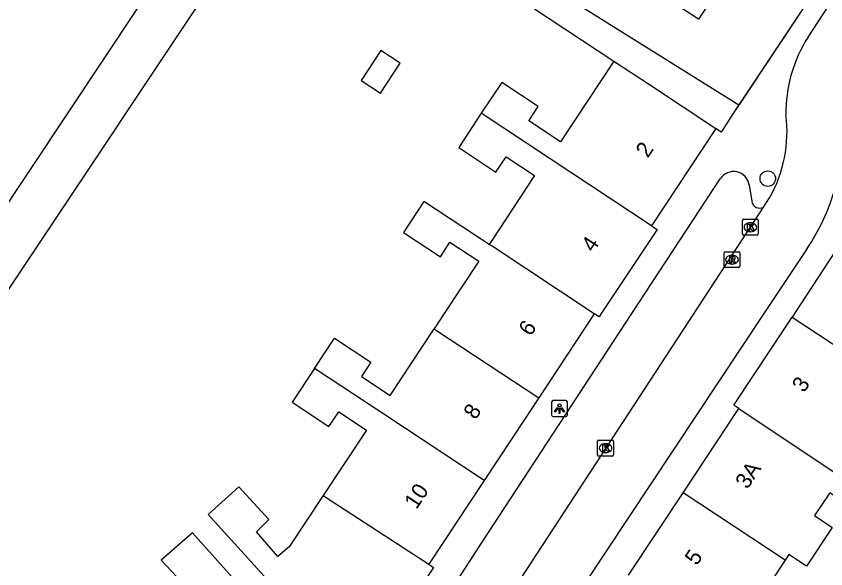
# Model space of a CAD drawing. Extents: x 159280 to 160375, y 384531 to 385872.
# Drawn here: x 160088.1 to 160139.1, y 384733.9 to 384768.8 of the extents above; entities that cross this region are included whole.
import ezdxf

# ---------------------------------------------------------------- set-up
doc = ezdxf.new("R2010")
doc.units = 0
for name, color, linetype in [('IMGEO_Boom', 7, 'Continuous'), ('IMGEO_Kolk', 7, 'Continuous'), ('IMGEO_Lichtpunt', 7, 'Continuous'), ('IMGEO_Muur', 7, 'Continuous'), ('IMGEO_Pand', 7, 'Continuous'), ('IMGEO_Pand_nummerreeks', 7, 'Continuous'), ('IMGEO_Rijbaan_lokaal_open', 7, 'Continuous'), ('IMGEO_Rioolput', 7, 'Continuous'), ('IMGEO_Voetpad_open', 7, 'Continuous')]:
    doc.layers.add(name, color=color, linetype=linetype)

msp = doc.modelspace()

# ---------------------------------------------------------------- linework, layer by layer
at = {"layer": 'IMGEO_Boom'}
msp.add_circle((160135.475, 384758.511), 0.489, dxfattribs=at)
at = {"layer": 'IMGEO_Kolk'}
for p, q in [((160133.877, 384755.021), (160133.877, 384755.873)), ((160133.952, 384755.947), (160134.804, 384755.947)), ((160134.365, 384755.727), (160134.39, 384755.727)), ((160134.878, 384755.873), (160134.878, 384755.021)), ((160134.804, 384754.947), (160133.952, 384754.947)), ((160134.388, 384755.167), (160134.363, 384755.167)), ((160124.755, 384741.091), (160124.755, 384741.943)), ((160124.83, 384742.017), (160125.682, 384742.017)), ((160125.756, 384741.943), (160125.756, 384741.091)), ((160125.243, 384741.797), (160125.268, 384741.797)), ((160125.682, 384741.017), (160124.83, 384741.017)), ((160125.266, 384741.237), (160125.241, 384741.237))]:
    msp.add_line(p, q, dxfattribs=at)
for points in [[(160133.877, 384755.021), (160133.877, 384755.873)], [(160133.952, 384755.947), (160134.804, 384755.947)], [(160134.878, 384755.873), (160134.878, 384755.021)], [(160134.198, 384755.647), (160134.321, 384755.647), (160134.321, 384755.496), (160134.451, 384755.647), (160134.615, 384755.647), (160134.469, 384755.496), (160134.622, 384755.247), (160134.47, 384755.247), (160134.385, 384755.411), (160134.321, 384755.344), (160134.321, 384755.247), (160134.198, 384755.247), (160134.198, 384755.647)], [(160134.804, 384754.947), (160133.952, 384754.947)], [(160124.755, 384741.091), (160124.755, 384741.943)], [(160124.83, 384742.017), (160125.682, 384742.017)], [(160125.756, 384741.943), (160125.756, 384741.091)], [(160125.076, 384741.717), (160125.199, 384741.717), (160125.199, 384741.566), (160125.329, 384741.717), (160125.493, 384741.717), (160125.347, 384741.566), (160125.5, 384741.317), (160125.348, 384741.317), (160125.263, 384741.481), (160125.199, 384741.414), (160125.199, 384741.317), (160125.076, 384741.317), (160125.076, 384741.717)], [(160125.682, 384741.017), (160124.83, 384741.017)]]:
    msp.add_lwpolyline(points, dxfattribs=at)
for centre, start, end in [((160133.954, 384755.871), 91.552, 178.448), ((160133.954, 384755.871), 91.552, 178.448), ((160134.802, 384755.871), 1.552, 88.448), ((160134.802, 384755.871), 1.552, 88.448), ((160133.954, 384755.023), 181.552, 268.448), ((160133.954, 384755.023), 181.552, 268.448), ((160134.802, 384755.023), 271.552, 358.448), ((160134.802, 384755.023), 271.552, 358.448), ((160124.832, 384741.941), 91.552, 178.448), ((160124.832, 384741.941), 91.552, 178.448), ((160125.68, 384741.941), 1.552, 88.448), ((160125.68, 384741.941), 1.552, 88.448), ((160124.832, 384741.093), 181.552, 268.448), ((160124.832, 384741.093), 181.552, 268.448), ((160125.68, 384741.093), 271.552, 358.448), ((160125.68, 384741.093), 271.552, 358.448)]:
    msp.add_arc(centre, 0.0765, start, end, dxfattribs=at)
for centre, major_axis, ratio, start_param, end_param in [((160134.364, 384755.447), (-0.387, 0.002), 0.722429, 4.712389, 7.853982), ((160134.389, 384755.447), (-0.39, 0.002), 0.717154, 1.570796, 4.712389), ((160125.242, 384741.517), (-0.387, 0.002), 0.722429, 4.712389, 7.853982), ((160125.267, 384741.517), (-0.39, 0.002), 0.717154, 1.570796, 4.712389)]:
    msp.add_ellipse(centre, major_axis=major_axis, ratio=ratio, start_param=start_param, end_param=end_param, dxfattribs=at)
at = {"layer": 'IMGEO_Lichtpunt'}
for p, q in [((160122.756, 384744.512), (160121.948, 384744.512)), ((160122.756, 384744.512), (160121.948, 384744.512)), ((160121.854, 384744.417), (160121.854, 384743.61)), ((160121.854, 384744.417), (160121.854, 384743.61)), ((160122.85, 384743.61), (160122.85, 384744.417)), ((160122.85, 384743.61), (160122.85, 384744.417)), ((160121.948, 384743.516), (160122.756, 384743.516)), ((160121.948, 384743.516), (160122.756, 384743.516))]:
    msp.add_line(p, q, dxfattribs=at)
for points in [[(160122.228, 384744.081), (160122.267, 384744.053), (160122.079, 384743.791), (160122.041, 384743.818), (160122.228, 384744.081)], [(160122.33, 384744.033), (160122.377, 384744.033), (160122.377, 384743.711), (160122.33, 384743.711), (160122.33, 384744.033)], [(160122.44, 384744.053), (160122.478, 384744.08), (160122.665, 384743.818), (160122.626, 384743.79), (160122.44, 384744.053)]]:
    msp.add_lwpolyline(points, dxfattribs=at)
msp.add_circle((160122.353, 384744.215), 0.0994, dxfattribs=at)
for centre, start, end in [((160121.948, 384744.417), 90, 180), ((160121.948, 384744.417), 90, 180), ((160122.756, 384744.417), 0, 90), ((160122.756, 384744.417), 0, 90), ((160121.948, 384743.61), 180, 270), ((160121.948, 384743.61), 180, 270), ((160122.756, 384743.61), 270, 0), ((160122.756, 384743.61), 270, 360)]:
    msp.add_arc(centre, 0.0946, start, end, dxfattribs=at)
at = {"layer": 'IMGEO_Muur'}
msp.add_lwpolyline([(160138.439, 384770.383), (160133.408, 384762.777)], dxfattribs=at)
at = {"layer": 'IMGEO_Pand'}
for points in [[(160138.439, 384770.383), (160133.208, 384773.84), (160131.527, 384771.296), (160132.487, 384770.662), (160131.104, 384768.568), (160129.265, 384769.784)], [(160109.849, 384764.698), (160111.066, 384763.893), (160112.316, 384765.783), (160111.099, 384766.588), (160109.849, 384764.698)], [(160125.781, 384765.927), (160122.415, 384760.834), (160120.416, 384762.155), (160121.012, 384763.058), (160118.712, 384764.578), (160117.426, 384762.633)], [(160125.781, 384765.927), (160128.031, 384764.44), (160132.202, 384761.683)], [(160117.426, 384762.633), (160116, 384760.476), (160118.348, 384758.924), (160118.99, 384759.895), (160120.787, 384758.707), (160118.08, 384754.612), (160117.919, 384754.368)], [(160128.142, 384755.541), (160121.755, 384759.767), (160117.426, 384762.633)], [(160132.202, 384761.683), (160128.142, 384755.541)], [(160117.919, 384754.368), (160113.814, 384757.079), (160112.521, 384755.123), (160114.846, 384753.586), (160115.452, 384754.503), (160117.275, 384753.299), (160115.094, 384750), (160114.457, 384749.037)], [(160128.142, 384755.541), (160128.496, 384755.306), (160124.988, 384750), (160124.849, 384749.79), (160124.547, 384749.988)], [(160124.547, 384749.988), (160118.106, 384754.244), (160117.919, 384754.368)], [(160124.547, 384749.988), (160121.043, 384744.686)], [(160133.656, 384744.017), (160133.338, 384744.226), (160137.016, 384749.786)], [(160137.016, 384749.786), (160141.186, 384747.027), (160143.62, 384745.417), (160140.673, 384740.963), (160142.538, 384739.728), (160143.215, 384740.751), (160145.544, 384739.21)], [(160106.916, 384746.547), (160108.181, 384748.461), (160110.472, 384746.947), (160109.872, 384746.039), (160111.684, 384744.841), (160114.457, 384749.037)], [(160114.457, 384749.037), (160114.602, 384748.941), (160121.043, 384744.686)], [(160106.916, 384746.547), (160105.503, 384744.41), (160107.823, 384742.877), (160108.441, 384743.813), (160110.191, 384742.656), (160107.459, 384738.524)], [(160117.605, 384739.485), (160111.166, 384743.739), (160106.916, 384746.547)], [(160121.043, 384744.686), (160117.605, 384739.485)], [(160130.14, 384738.704), (160133.656, 384744.017)], [(160133.656, 384744.017), (160140.171, 384739.671), (160144.111, 384737.044)], [(160117.605, 384739.485), (160114.11, 384734.197)], [(160107.459, 384738.524), (160105.325, 384735.295), (160104.608, 384734.691), (160103.262, 384736.234), (160104.048, 384737.017), (160102.15, 384739.087), (160100.219, 384737.33), (160103.536, 384733.668), (160104.853, 384732.215), (160108.211, 384728.51)], [(160107.459, 384738.524), (160107.642, 384738.405), (160114.11, 384734.197)], [(160126.698, 384733.502), (160130.14, 384738.704)], [(160136.562, 384734.455), (160130.14, 384738.704)], [(160144.111, 384737.044), (160142.769, 384735.016), (160140.43, 384736.564), (160141.093, 384737.566), (160139.374, 384738.703), (160138.418, 384737.259), (160139.538, 384736.518), (160137.914, 384734.064), (160136.794, 384734.805), (160136.562, 384734.455)], [(160107.077, 384727.426), (160103.74, 384731.15), (160102.429, 384732.612), (160099.235, 384736.176), (160097.263, 384734.448), (160099.161, 384732.418), (160100.087, 384733.242), (160101.462, 384731.689), (160100.387, 384730.786), (160097.261, 384729.221)], [(160136.562, 384734.455), (160133.771, 384730.237), (160135.508, 384729.088), (160136.187, 384730.115), (160138.54, 384728.559), (160137.209, 384726.547)], [(160114.11, 384734.197), (160114.424, 384733.99), (160110.745, 384728.424), (160109.243, 384729.416), (160108.211, 384728.51)]]:
    msp.add_lwpolyline(points, dxfattribs=at)
at = {"layer": 'IMGEO_Rijbaan_lokaal_open'}
for points in [[(160138.01, 384767.43), (160146.111, 384779.865)], [(160135.214, 384756.722), (160135.589, 384757.299)], [(160118.233, 384730.715), (160135.214, 384756.722)], [(160137.96, 384754.11), (160135.234, 384750), (160123.841, 384732.825), (160121.678, 384729.489)]]:
    msp.add_lwpolyline(points, dxfattribs=at)
for centre, radius, start, end in [((160145.477, 384762.668), 8.857, 147.4727, 180.9757), ((160128.21, 384761.471), 8.477, 330.5167, 7.0873), ((160126.936, 384761.524), 13.285, 326.0772, 2.0263)]:
    msp.add_arc(centre, radius, start, end, dxfattribs=at)
at = {"layer": 'IMGEO_Rioolput'}
for p, q in [((160132.72, 384752.976), (160132.72, 384753.828)), ((160132.795, 384753.902), (160133.647, 384753.902)), ((160133.208, 384753.682), (160133.233, 384753.682)), ((160133.721, 384753.828), (160133.721, 384752.976)), ((160133.647, 384752.902), (160132.795, 384752.902)), ((160133.231, 384753.122), (160133.206, 384753.122))]:
    msp.add_line(p, q, dxfattribs=at)
for points in [[(160132.72, 384752.976), (160132.72, 384753.828)], [(160132.795, 384753.902), (160133.647, 384753.902)], [(160133.721, 384753.828), (160133.721, 384752.976)], [(160133.309, 384753.6), (160133.057, 384753.602), (160133.057, 384753.202)], [(160133.057, 384753.202), (160133.181, 384753.202), (160133.181, 384753.364), (160133.192, 384753.364)], [(160133.235, 384753.521), (160133.181, 384753.521), (160133.181, 384753.44)], [(160133.181, 384753.44), (160133.233, 384753.44)], [(160133.239, 384753.335), (160133.31, 384753.202), (160133.45, 384753.202), (160133.385, 384753.328)], [(160133.647, 384752.902), (160132.795, 384752.902)]]:
    msp.add_lwpolyline(points, dxfattribs=at)
for centre, radius, start, end in [((160132.797, 384753.826), 0.0765, 91.552, 178.448), ((160132.797, 384753.826), 0.0765, 91.552, 178.448), ((160133.645, 384753.826), 0.0765, 1.552, 88.448), ((160133.645, 384753.826), 0.0765, 1.552, 88.448), ((160133.191, 384753.311), 0.0533, 26.0293, 88.6989), ((160133.217, 384753.629), 0.19, 274.7715, 282.9687), ((160133.241, 384753.425), 0.0964, 77.0061, 93.1865), ((160133.255, 384753.482), 0.0378, 276.6634, 79.6772), ((160133.308, 384753.49), 0.109, 350.3612, 89.416), ((160133.306, 384753.49), 0.112, 277.5842, 350.9817), ((160133.29, 384753.275), 0.108, 29.5134, 73.7905), ((160132.797, 384752.978), 0.0765, 181.552, 268.448), ((160132.797, 384752.978), 0.0765, 181.552, 268.448), ((160133.645, 384752.978), 0.0765, 271.552, 358.448), ((160133.645, 384752.978), 0.0765, 271.552, 358.448)]:
    msp.add_arc(centre, radius, start, end, dxfattribs=at)
for centre, major_axis, ratio, start_param, end_param in [((160133.207, 384753.402), (-0.387, 0.002), 0.722429, 4.712389, 7.853982), ((160133.232, 384753.402), (-0.39, 0.002), 0.717154, 1.570796, 4.712389)]:
    msp.add_ellipse(centre, major_axis=major_axis, ratio=ratio, start_param=start_param, end_param=end_param, dxfattribs=at)
at = {"layer": 'IMGEO_Voetpad_open'}
for points in [[(160083.386, 384792.633), (160102.732, 384779.798), (160082.082, 384748.674), (160080.608, 384746.402)], [(160133.65, 384763.143), (160105.371, 384780.838), (160104.994, 384780.235), (160094.434, 384786.842)], [(160085.828, 384723.135), (160083.411, 384727.836), (160077.168, 384731.965), (160076.338, 384732.838), (160076.406, 384734.653), (160077.516, 384736.321), (160104.922, 384777.509), (160107.372, 384778.093), (160125.781, 384765.927)], [(160153.446, 384774.961), (160137.156, 384750), (160137.016, 384749.786)], [(160138.439, 384770.383), (160133.65, 384763.143)], [(160133.65, 384763.143), (160133.408, 384762.777), (160132.531, 384761.451), (160132.202, 384761.683)], [(160115.976, 384733.244), (160117.386, 384735.46), (160126.909, 384750), (160132.481, 384758.507)], [(160134.305, 384758.115), (160134.469, 384757.084)]]:
    msp.add_lwpolyline(points, dxfattribs=at)
for centre, radius, start, end in [((160133.317, 384757.957), 1, 9.0639, 146.678), ((160134.959, 384757.145), 0.494, 187.1177, 301.0515)]:
    msp.add_arc(centre, radius, start, end, dxfattribs=at)

# ---------------------------------------------------------------- texts
at = {"layer": 'IMGEO_Pand_nummerreeks'}
for s, rotation, p in [('2', 56.5344, (160127.917, 384759.77)), ('4', 56.5337, (160124.488, 384753.813)), ('6', 56.6025, (160120.538, 384748.523)), ('3', 56.5149, (160137.761, 384744.967)), ('8', 56.6007, (160117.067, 384743.26)), ('3A', 56.5051, (160134.189, 384738.88)), ('10', 56.6007, (160113.34, 384737.606)), ('5', 56.5086, (160131.003, 384734.064))]:
    msp.add_text(s, height=1, rotation=rotation, dxfattribs=at).set_placement(p)

doc.saveas('drawing.dxf')
